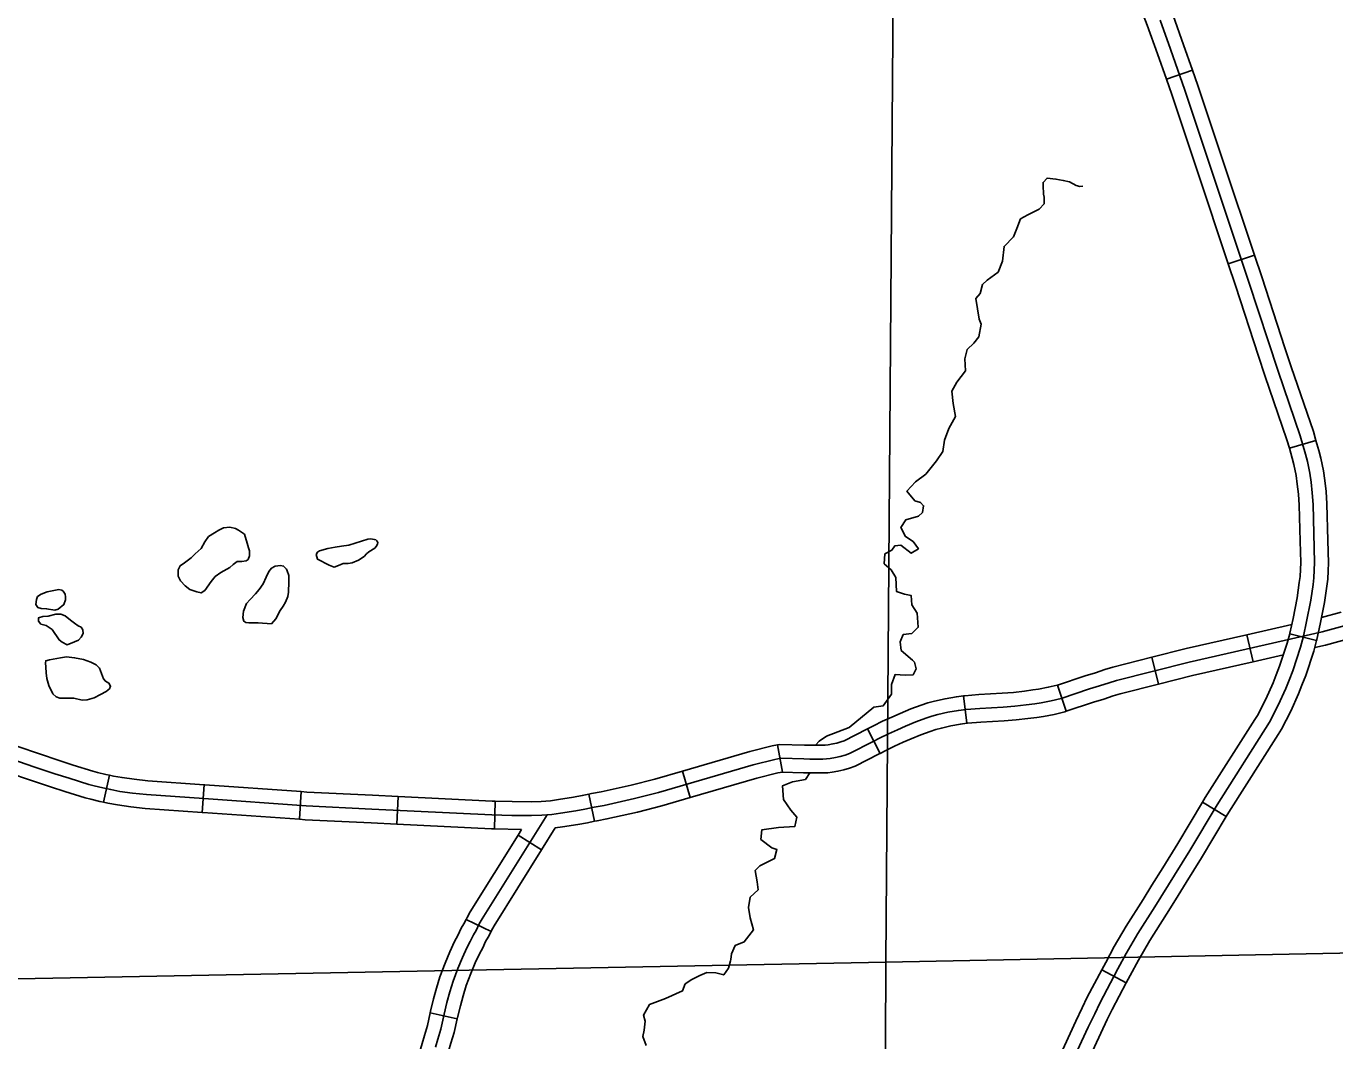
# Model space of a CAD drawing. Extents: x -492261 to -432772, y 1441225 to 1452922.
# Drawn here: x -458231 to -458028.3, y 1451389.7 to 1451546.8 of the extents above; entities that cross this region are included whole.
import ezdxf

# ---------------------------------------------------------------- set-up
doc = ezdxf.new("R2010")
doc.units = 0
doc.layers.add('Default', color=7, linetype='Continuous')

msp = doc.modelspace()

# ---------------------------------------------------------------- linework, layer by layer
at = {"layer": 'Default'}
for p, q in [((-458050.36, 1451540), (-458054.4, 1451538.58)), ((-458044.83, 1451510), (-458040.76, 1451511.36)), ((-458040.76, 1451511.36), (-458040.76, 1451511.36)), ((-458031.24, 1451482.63), (-458035.36, 1451481.46)), ((-458040.97, 1451448.4), (-458041.92, 1451452.58)), ((-458035.28, 1451452.74), (-458031.14, 1451451.66)), ((-458031.14, 1451451.66), (-458031.14, 1451451.66)), ((-458055.6, 1451444.93), (-458056.65, 1451449.08)), ((-458069.92, 1451440.72), (-458071.26, 1451444.79)), ((-458085.29, 1451438.86), (-458085.8, 1451443.12)), ((-458098.75, 1451434.17), (-458100.68, 1451438)), ((-458113.84, 1451431.32), (-458114.63, 1451435.53)), ((-458128.16, 1451427.35), (-458129.37, 1451431.46)), ((-458219.03, 1451426.65), (-458218.11, 1451430.84)), ((-458203.73, 1451425.07), (-458203.43, 1451429.35)), ((-458188.68, 1451424), (-458188.38, 1451428.28)), ((-458173.57, 1451423.25), (-458173.36, 1451427.53)), ((-458142.98, 1451423.69), (-458143.83, 1451427.89)), ((-458158.44, 1451422.52), (-458158.35, 1451426.8)), ((-458045.14, 1451424.45), (-458048.82, 1451426.64)), ((-458151.18, 1451419.28), (-458154.81, 1451421.55)), ((-458158.99, 1451406.65), (-458162.85, 1451408.51)), ((-458064.41, 1451400.69), (-458060.63, 1451398.68)), ((-458060.63, 1451398.68), (-458060.63, 1451398.68)), ((-458164.23, 1451393.09), (-458168.41, 1451394.04))]:
    msp.add_line(p, q, dxfattribs=at)
for points in [[(-458050.36, 1451540), (-458051.74, 1451543.93), (-458053.36, 1451548.46), (-458054.48, 1451551.27), (-458055.6, 1451553.43), (-458056.1, 1451554.32)], [(-458096.72, 1451552.17), (-458097.87, 1451401.88), (-458098.46, 1451251.61), (-458095.56, 1451103.86)], [(-458054.4, 1451538.58), (-458055.78, 1451542.5), (-458057.37, 1451546.95), (-458058.38, 1451549.48), (-458059.37, 1451551.4), (-458059.84, 1451552.23)], [(-458070.59, 1451383.02), (-458066.5, 1451391.81), (-458065.49, 1451393.9), (-458064.73, 1451395.53), (-458061.91, 1451400.84), (-458060.61, 1451403.23), (-458058.8, 1451406.34), (-458056.19, 1451410.45), (-458053.14, 1451415.34), (-458050.78, 1451419.16), (-458046.55, 1451426.26), (-458038.44, 1451439.02), (-458037.09, 1451441.68), (-458035.92, 1451444.27), (-458035.39, 1451445.56), (-458034.84, 1451446.99), (-458033.62, 1451450.64), (-458033.17, 1451452.34), (-458032.69, 1451454.64), (-458032.03, 1451457.93), (-458031.69, 1451460.38), (-458031.56, 1451461.38), (-458031.49, 1451462.59), (-458031.44, 1451463.74), (-458031.69, 1451472.74), (-458031.8, 1451474.54), (-458032, 1451476.19), (-458032.2, 1451477.6), (-458032.55, 1451479.42), (-458032.86, 1451480.51), (-458033.68, 1451483.38), (-458037.11, 1451493.39), (-458041.67, 1451507.3), (-458051.54, 1451536.9), (-458053.76, 1451543.22), (-458055.36, 1451547.71)], [(-458045.54, 1451525.67), (-458049.52, 1451537.6), (-458050.36, 1451540)], [(-458054.4, 1451538.58), (-458053.57, 1451536.21), (-458049.6, 1451524.31)], [(-458040.76, 1451511.36), (-458045.54, 1451525.67)], [(-458067.32, 1451522.03), (-458067.81, 1451521.99), (-458068.36, 1451522.15), (-458069.43, 1451522.7), (-458070.38, 1451522.93), (-458071.5, 1451523.13), (-458072.87, 1451523.27), (-458073.51, 1451522.62), (-458073.5, 1451522.11), (-458073.44, 1451520.79), (-458073.31, 1451520.31), (-458073.34, 1451519.27), (-458074.1, 1451518.48), (-458075.85, 1451517.61), (-458077, 1451516.95), (-458077.57, 1451515.47), (-458078.1, 1451514.17), (-458079.53, 1451512.7), (-458079.78, 1451510.4), (-458080.48, 1451508.69), (-458082.14, 1451507.5), (-458082.86, 1451506.82), (-458083.23, 1451505.41), (-458083.92, 1451504.62), (-458083.41, 1451501.42), (-458083.08, 1451500.65), (-458083.43, 1451498.72), (-458084.21, 1451497.7), (-458085.24, 1451496.73), (-458085.63, 1451495.28), (-458085.5, 1451493.45), (-458086.88, 1451491.67), (-458087.65, 1451490.27), (-458087.4, 1451488.36), (-458087.06, 1451486.39), (-458088.1, 1451484.53), (-458088.77, 1451482.7), (-458089.01, 1451480.95), (-458090.03, 1451479.49), (-458091.64, 1451477.44), (-458093.24, 1451476.25), (-458094.6, 1451474.82), (-458093.34, 1451473.33), (-458092.47, 1451473.06), (-458092, 1451472.56), (-458092.15, 1451471.52), (-458092.79, 1451470.96), (-458094.78, 1451470.39), (-458095.52, 1451469.17), (-458094.83, 1451467.78), (-458093.6, 1451467.01), (-458092.8, 1451465.88), (-458093.93, 1451465.2), (-458095.53, 1451466.45), (-458096.48, 1451466.34), (-458096.94, 1451465.67), (-458098.02, 1451465.1), (-458098.12, 1451463.57), (-458097.04, 1451462.63), (-458096.29, 1451461.44), (-458096.21, 1451459.29), (-458094.97, 1451458.86), (-458093.94, 1451458.66), (-458093.81, 1451457.2), (-458092.98, 1451455.9), (-458092.84, 1451453.73), (-458093.84, 1451452.75), (-458095.15, 1451452.61), (-458095.64, 1451451.48), (-458095.46, 1451450.16), (-458093.71, 1451448.66), (-458093.41, 1451448.32), (-458093.16, 1451447.32), (-458093.62, 1451446.37), (-458094.85, 1451446.33), (-458096.43, 1451446.41), (-458096.99, 1451444.85), (-458096.98, 1451443.36), (-458098.25, 1451441.58), (-458099.7, 1451441.37), (-458103.53, 1451438.23), (-458107.05, 1451436.88), (-458108.2, 1451436.11), (-458108.72, 1451435.46)], [(-458049.6, 1451524.31), (-458044.83, 1451510)], [(-458036.04, 1451497.02), (-458039.63, 1451507.97), (-458040.76, 1451511.36)], [(-458040.12, 1451495.69), (-458043.7, 1451506.63), (-458044.83, 1451510)], [(-458031.24, 1451482.63), (-458031.63, 1451484.02), (-458035.08, 1451494.07), (-458036.04, 1451497.02)], [(-458035.36, 1451481.46), (-458035.73, 1451482.74), (-458039.14, 1451492.71), (-458040.12, 1451495.69)], [(-458029.39, 1451467.19), (-458029.55, 1451472.83), (-458029.66, 1451474.73), (-458029.88, 1451476.47), (-458030.09, 1451477.95), (-458030.46, 1451479.92), (-458030.8, 1451481.1), (-458031.24, 1451482.63)], [(-458035.36, 1451481.46), (-458034.92, 1451479.92), (-458034.64, 1451478.93), (-458034.32, 1451477.25), (-458034.13, 1451475.91), (-458033.94, 1451474.34), (-458033.83, 1451472.64), (-458033.67, 1451467.07)], [(-458200.41, 1451469.13), (-458201.15, 1451468.76), (-458201.82, 1451468.34), (-458202.75, 1451467.77), (-458203.31, 1451466.98), (-458203.88, 1451465.94), (-458204.83, 1451465.11), (-458205.44, 1451464.49), (-458206.48, 1451463.72), (-458207.16, 1451463.25), (-458207.43, 1451462.64), (-458207.43, 1451461.66), (-458207.07, 1451460.9), (-458206.39, 1451460.17), (-458205.63, 1451459.58), (-458204.57, 1451459.24), (-458203.9, 1451459.05), (-458203.31, 1451459.44), (-458202.35, 1451460.81), (-458201.74, 1451461.57), (-458200.84, 1451462.23), (-458199.43, 1451463.01), (-458198.93, 1451463.45), (-458198.31, 1451463.9), (-458197.59, 1451463.94), (-458196.94, 1451464.02), (-458196.6, 1451464.25), (-458196.41, 1451464.8), (-458196.43, 1451465.55), (-458196.56, 1451466.03), (-458196.75, 1451466.77), (-458197.19, 1451468.14), (-458198.09, 1451468.78), (-458198.58, 1451469.05), (-458199.44, 1451469.23), (-458200.41, 1451469.13)], [(-458176.78, 1451466.23), (-458176.6, 1451466.59), (-458176.53, 1451466.87), (-458176.68, 1451467.1), (-458176.86, 1451467.27), (-458177.09, 1451467.34), (-458177.38, 1451467.38), (-458177.7, 1451467.41), (-458178.06, 1451467.38), (-458181.04, 1451466.42), (-458182.15, 1451466.3), (-458183.12, 1451466.14), (-458184.26, 1451465.91), (-458185.57, 1451465.59), (-458185.85, 1451465.38), (-458186.07, 1451465), (-458185.88, 1451464.26), (-458184.05, 1451463.36), (-458183.3, 1451463.06), (-458182.62, 1451463.31), (-458181.88, 1451463.59), (-458181.14, 1451463.63), (-458180.52, 1451463.71), (-458179.55, 1451464.1), (-458178.65, 1451464.7), (-458178.29, 1451465.08), (-458177.93, 1451465.43), (-458176.97, 1451466), (-458176.78, 1451466.23)], [(-458033.67, 1451467.07), (-458033.58, 1451463.76), (-458033.63, 1451462.7), (-458033.69, 1451461.58), (-458033.82, 1451460.67), (-458034.14, 1451458.29), (-458034.79, 1451455.07), (-458035.26, 1451452.83), (-458035.28, 1451452.75)], [(-458031.14, 1451451.66), (-458031.09, 1451451.84), (-458030.59, 1451454.21), (-458029.92, 1451457.57), (-458029.57, 1451460.09), (-458029.42, 1451461.18), (-458029.35, 1451462.48), (-458029.29, 1451463.72), (-458029.39, 1451467.19)], [(-458190.65, 1451462.71), (-458191.14, 1451463.21), (-458191.63, 1451463.29), (-458192.43, 1451463.21), (-458193.02, 1451462.88), (-458193.41, 1451462.35), (-458193.84, 1451461.51), (-458194.3, 1451460.47), (-458194.91, 1451459.56), (-458195.49, 1451458.92), (-458196.3, 1451458.04), (-458196.86, 1451457.39), (-458197.31, 1451456.24), (-458197.46, 1451455.23), (-458197.27, 1451454.66), (-458196.98, 1451454.47), (-458196.52, 1451454.42), (-458195.89, 1451454.41), (-458195.06, 1451454.43), (-458193, 1451454.28), (-458192.31, 1451455.04), (-458191.68, 1451456.32), (-458191.18, 1451456.99), (-458190.83, 1451457.6), (-458190.48, 1451458.5), (-458190.35, 1451459.19), (-458190.31, 1451460.77), (-458190.33, 1451461.77), (-458190.55, 1451462.48), (-458190.65, 1451462.71)], [(-458224.88, 1451458.46), (-458224.98, 1451458.85), (-458225.24, 1451459.3), (-458225.45, 1451459.49), (-458225.94, 1451459.57), (-458227.73, 1451459.24), (-458228.67, 1451458.87), (-458229.23, 1451458.48), (-458229.39, 1451458.05), (-458229.51, 1451457.24), (-458229.21, 1451456.79), (-458228.67, 1451456.63), (-458227.84, 1451456.6), (-458226.54, 1451456.37), (-458226.03, 1451456.53), (-458225.16, 1451457.24), (-458224.9, 1451457.96), (-458224.88, 1451458.46)], [(-458141.5, 1451426.16), (-458136.8, 1451427.2), (-458133.08, 1451428.14), (-458118.38, 1451432.45), (-458115.02, 1451433.27), (-458114.14, 1451433.44), (-458110.54, 1451433.36), (-458109.62, 1451433.32), (-458107.62, 1451433.31), (-458107.04, 1451433.36), (-458106.48, 1451433.43), (-458105.67, 1451433.55), (-458104.9, 1451433.72), (-458104.14, 1451433.93), (-458103.46, 1451434.19), (-458099.82, 1451436.03), (-458098.81, 1451436.54), (-458097.45, 1451437.24), (-458096.04, 1451437.87), (-458094.79, 1451438.42), (-458093.21, 1451439.09), (-458091.68, 1451439.65), (-458090.72, 1451439.95), (-458089.78, 1451440.21), (-458088.23, 1451440.57), (-458086.62, 1451440.86), (-458085.39, 1451441.01), (-458083.31, 1451441.17), (-458079.68, 1451441.38), (-458077.87, 1451441.52), (-458076.13, 1451441.73), (-458074.78, 1451441.9), (-458073.82, 1451442.05), (-458072.25, 1451442.35), (-458070.71, 1451442.72), (-458066.31, 1451444.18), (-458064.75, 1451444.64), (-458063.28, 1451445.14), (-458062.11, 1451445.48), (-458050.86, 1451448.34), (-458030.28, 1451453.04), (-457999.75, 1451461.34)], [(-458224.13, 1451454.85), (-458224.98, 1451455.52), (-458225.64, 1451455.76), (-458226.38, 1451455.74), (-458227.61, 1451455.43), (-458228.43, 1451455.4), (-458229.09, 1451455.19), (-458229.07, 1451454.67), (-458228.72, 1451454.22), (-458227.88, 1451454.01), (-458226.95, 1451453.38), (-458225.88, 1451451.77), (-458225.44, 1451451.44), (-458224.63, 1451451.03), (-458223.5, 1451451.48), (-458222.91, 1451451.73), (-458222.46, 1451452.2), (-458222.16, 1451452.75), (-458222.23, 1451453.32), (-458222.5, 1451453.75), (-458222.96, 1451453.96), (-458223.49, 1451454.38), (-458224.13, 1451454.85)], [(-458030.38, 1451455.23), (-458027.34, 1451456.06)], [(-458041.92, 1451452.58), (-458034.98, 1451454.17)], [(-458056.65, 1451449.08), (-458051.36, 1451450.43), (-458041.92, 1451452.58)], [(-458040.72, 1451439.44), (-458040.31, 1451440.08), (-458039.02, 1451442.61), (-458037.88, 1451445.12), (-458037.38, 1451446.35), (-458036.86, 1451447.72), (-458035.67, 1451451.25), (-458035.28, 1451452.74)], [(-458037.1, 1451437.14), (-458036.58, 1451437.96), (-458035.15, 1451440.75), (-458033.95, 1451443.43), (-458033.4, 1451444.77), (-458032.82, 1451446.27), (-458031.56, 1451450.02), (-458031.14, 1451451.66)], [(-458031.42, 1451450.58), (-458029.76, 1451450.96), (-458026.21, 1451451.93)], [(-458040.97, 1451448.4), (-458036.27, 1451449.48)], [(-458225.7, 1451448.98), (-458227.38, 1451448.69), (-458227.95, 1451448.56), (-458227.99, 1451448.22), (-458227.95, 1451447.53), (-458227.9, 1451446.67), (-458227.82, 1451445.81), (-458227.5, 1451444.73), (-458226.84, 1451443.43), (-458226.37, 1451442.98), (-458225.77, 1451442.74), (-458224.45, 1451442.74), (-458223.62, 1451442.76), (-458222.3, 1451442.45), (-458221.53, 1451442.5), (-458220.48, 1451442.81), (-458219.49, 1451443.3), (-458218.62, 1451443.81), (-458218.11, 1451444.22), (-458217.92, 1451444.6), (-458218.19, 1451445.08), (-458218.71, 1451445.38), (-458219.04, 1451445.75), (-458219.62, 1451447.39), (-458220.15, 1451447.93), (-458220.96, 1451448.31), (-458222.12, 1451448.74), (-458223.5, 1451449.02), (-458224.76, 1451449.13), (-458225.7, 1451448.98)], [(-458071.26, 1451444.79), (-458066.96, 1451446.22), (-458065.4, 1451446.69), (-458063.92, 1451447.18), (-458062.68, 1451447.55), (-458056.65, 1451449.08)], [(-458055.6, 1451444.93), (-458050.36, 1451446.26), (-458040.97, 1451448.4)], [(-458085.79, 1451443.12), (-458085.6, 1451443.14), (-458083.45, 1451443.31), (-458079.83, 1451443.52), (-458078.08, 1451443.65), (-458076.39, 1451443.85), (-458075.08, 1451444.02), (-458074.19, 1451444.16), (-458072.7, 1451444.44), (-458071.3, 1451444.78), (-458071.26, 1451444.79)], [(-458069.92, 1451440.72), (-458065.67, 1451442.13), (-458064.1, 1451442.6), (-458062.63, 1451443.1), (-458061.55, 1451443.42), (-458055.6, 1451444.93)], [(-458100.68, 1451438), (-458099.78, 1451438.45), (-458098.38, 1451439.17), (-458096.91, 1451439.83), (-458095.64, 1451440.39), (-458093.99, 1451441.09), (-458092.37, 1451441.68), (-458091.33, 1451442.01), (-458090.31, 1451442.29), (-458088.67, 1451442.67), (-458086.93, 1451442.98), (-458085.8, 1451443.12)], [(-458085.29, 1451438.86), (-458085.18, 1451438.87), (-458083.16, 1451439.04), (-458079.54, 1451439.24), (-458077.66, 1451439.39), (-458075.86, 1451439.6), (-458074.47, 1451439.78), (-458073.45, 1451439.94), (-458071.8, 1451440.25), (-458070.12, 1451440.66), (-458069.92, 1451440.72)], [(-458048.82, 1451426.64), (-458048.38, 1451427.38), (-458040.72, 1451439.44)], [(-458114.63, 1451435.53), (-458114.32, 1451435.59), (-458110.47, 1451435.5), (-458109.57, 1451435.47), (-458107.69, 1451435.46), (-458107.26, 1451435.49), (-458106.77, 1451435.55), (-458106.06, 1451435.66), (-458105.42, 1451435.8), (-458104.82, 1451435.97), (-458104.33, 1451436.16), (-458100.79, 1451437.94), (-458100.68, 1451438)], [(-458098.75, 1451434.17), (-458097.84, 1451434.63), (-458096.52, 1451435.31), (-458095.17, 1451435.92), (-458093.94, 1451436.45), (-458092.42, 1451437.1), (-458090.99, 1451437.62), (-458090.11, 1451437.9), (-458089.25, 1451438.13), (-458087.8, 1451438.47), (-458086.3, 1451438.74), (-458085.29, 1451438.86)], [(-458232.27, 1451435.26), (-458228.95, 1451434.12), (-458225.89, 1451433.09), (-458223.72, 1451432.4), (-458220.69, 1451431.46), (-458219.96, 1451431.27), (-458218.64, 1451430.95), (-458218.11, 1451430.84)], [(-458129.37, 1451431.46), (-458118.94, 1451434.51), (-458115.48, 1451435.37), (-458114.63, 1451435.53)], [(-458045.14, 1451424.45), (-458044.73, 1451425.13), (-458037.1, 1451437.14)], [(-458235.96, 1451434.26), (-458229.64, 1451432.09), (-458226.56, 1451431.05), (-458224.36, 1451430.36), (-458221.28, 1451429.4), (-458220.48, 1451429.19), (-458219.12, 1451428.87), (-458217.9, 1451428.6), (-458216.48, 1451428.33), (-458214.53, 1451428.07), (-458212.35, 1451427.82), (-458203.49, 1451427.21), (-458187.65, 1451426.08), (-458177.46, 1451425.59), (-458158.87, 1451424.67), (-458155.78, 1451424.61), (-458152.75, 1451424.57), (-458151.12, 1451424.64), (-458149.59, 1451424.75), (-458148.26, 1451424.93), (-458145.89, 1451425.31), (-458144.45, 1451425.58), (-458143, 1451425.87), (-458141.5, 1451426.16)], [(-458113.97, 1451431.29), (-458110.6, 1451431.22), (-458109.66, 1451431.18), (-458107.54, 1451431.17), (-458106.83, 1451431.22), (-458106.18, 1451431.31), (-458105.28, 1451431.44), (-458104.37, 1451431.64), (-458103.47, 1451431.9), (-458102.6, 1451432.23), (-458098.86, 1451434.12), (-458098.75, 1451434.17)], [(-458233.66, 1451431.2), (-458230.33, 1451430.06), (-458227.22, 1451429.01), (-458225, 1451428.31), (-458221.87, 1451427.34), (-458221, 1451427.11), (-458219.6, 1451426.78), (-458219.03, 1451426.65)], [(-458143.83, 1451427.89), (-458143.42, 1451427.97), (-458141.93, 1451428.26), (-458137.29, 1451429.29), (-458133.65, 1451430.21), (-458129.37, 1451431.46)], [(-458128.16, 1451427.35), (-458117.82, 1451430.38), (-458114.57, 1451431.18), (-458113.84, 1451431.32)], [(-458109.63, 1451431.18), (-458110.31, 1451430.18), (-458112.33, 1451429.81), (-458113.86, 1451429.17), (-458113.72, 1451427.06), (-458112.56, 1451425.42), (-458111.62, 1451424.35), (-458111.96, 1451422.88), (-458114.5, 1451422.71), (-458117.06, 1451422.36), (-458117.2, 1451420.89), (-458115.53, 1451419.58)], [(-458218.11, 1451430.84), (-458217.48, 1451430.7), (-458216.14, 1451430.45), (-458214.26, 1451430.19), (-458212.15, 1451429.95), (-458203.43, 1451429.35)], [(-458203.43, 1451429.35), (-458203.34, 1451429.34), (-458188.38, 1451428.28)], [(-458188.38, 1451428.28), (-458187.52, 1451428.22), (-458177.35, 1451427.73), (-458173.36, 1451427.53)], [(-458173.36, 1451427.53), (-458158.8, 1451426.81), (-458158.35, 1451426.8)], [(-458158.35, 1451426.8), (-458155.75, 1451426.75), (-458152.78, 1451426.71), (-458151.25, 1451426.77), (-458149.81, 1451426.88), (-458148.57, 1451427.05), (-458146.25, 1451427.43), (-458144.86, 1451427.68), (-458143.83, 1451427.89)], [(-458142.98, 1451423.69), (-458142.58, 1451423.77), (-458141.06, 1451424.07), (-458136.3, 1451425.12), (-458132.52, 1451426.07), (-458128.16, 1451427.35)], [(-458219.03, 1451426.65), (-458218.33, 1451426.5), (-458216.83, 1451426.22), (-458214.8, 1451425.94), (-458212.54, 1451425.68), (-458203.73, 1451425.07)], [(-458048.82, 1451426.64), (-458052.61, 1451420.27), (-458054.96, 1451416.47), (-458056.63, 1451413.78)], [(-458203.73, 1451425.07), (-458203.64, 1451425.07), (-458188.68, 1451424)], [(-458188.68, 1451424), (-458187.78, 1451423.94), (-458177.56, 1451423.45), (-458173.57, 1451423.25)], [(-458173.57, 1451423.25), (-458158.95, 1451422.53), (-458158.44, 1451422.52)], [(-458167.62, 1451388.7), (-458167.25, 1451389.94), (-458166.78, 1451391.53), (-458166.27, 1451393.81), (-458165.83, 1451395.65), (-458165.38, 1451397.27), (-458164.88, 1451398.95), (-458164.13, 1451400.91), (-458163.4, 1451402.62), (-458162.73, 1451404.1), (-458162.21, 1451405.06), (-458161.72, 1451406.11), (-458161.31, 1451406.78), (-458160.82, 1451407.79), (-458160.38, 1451408.58), (-458150.33, 1451424.7)], [(-458149.07, 1451422.66), (-458147.95, 1451422.81), (-458145.53, 1451423.2), (-458144.05, 1451423.47), (-458142.98, 1451423.69)], [(-458053, 1451411.52), (-458051.32, 1451414.21), (-458048.94, 1451418.04), (-458045.14, 1451424.45)], [(-458162.85, 1451408.51), (-458162.72, 1451408.78), (-458162.23, 1451409.67), (-458154.81, 1451421.55)], [(-458158.44, 1451422.52), (-458154.27, 1451422.43)], [(-458154.81, 1451421.55), (-458154.27, 1451422.43)], [(-458151.18, 1451419.28), (-458149.07, 1451422.66)], [(-458158.99, 1451406.65), (-458158.91, 1451406.8), (-458158.53, 1451407.49), (-458151.18, 1451419.28)], [(-458115.53, 1451419.58), (-458114.73, 1451419.32), (-458115.09, 1451417.93), (-458117.35, 1451416.81), (-458118.1, 1451416.05), (-458117.77, 1451414.31), (-458117.63, 1451413.08), (-458118.86, 1451411.93), (-458119.13, 1451410.32), (-458118.86, 1451408.72), (-458118.36, 1451406.9), (-458119.79, 1451405.03), (-458121.21, 1451404.45), (-458121.78, 1451403.17), (-458121.84, 1451402.28), (-458121.89, 1451402.08), (-458122.21, 1451400.95), (-458122.95, 1451399.9), (-458124.16, 1451400.21), (-458125.59, 1451400.29), (-458126.67, 1451399.81), (-458127.88, 1451399.2), (-458128.92, 1451398.52), (-458129.35, 1451397.42), (-458131.98, 1451396.24), (-458134.48, 1451395.34), (-458135.38, 1451393.66), (-458135.15, 1451392.74), (-458135.29, 1451391.36), (-458135.49, 1451390.38), (-458134.97, 1451388.96)], [(-458056.63, 1451413.78), (-458058, 1451411.59), (-458060.63, 1451407.45), (-458062.48, 1451404.28), (-458063.8, 1451401.85), (-458064.41, 1451400.69)], [(-458060.63, 1451398.68), (-458060.02, 1451399.82), (-458058.74, 1451402.18), (-458056.97, 1451405.23), (-458054.37, 1451409.31), (-458053, 1451411.52)], [(-458168.41, 1451394.04), (-458168.35, 1451394.29), (-458167.9, 1451396.19), (-458167.44, 1451397.86), (-458166.91, 1451399.63), (-458166.12, 1451401.72), (-458165.36, 1451403.49), (-458164.64, 1451405.06), (-458164.12, 1451406.03), (-458163.61, 1451407.12), (-458163.19, 1451407.8), (-458162.85, 1451408.51)], [(-457946.87, 1451404.85), (-458097.87, 1451401.88), (-458245.74, 1451399.02), (-458396.75, 1451396.11), (-458546.87, 1451398.2), (-458686.56, 1451400.4)], [(-458164.23, 1451393.09), (-458164.18, 1451393.32), (-458163.75, 1451395.12), (-458163.32, 1451396.68), (-458162.85, 1451398.26), (-458162.14, 1451400.11), (-458161.44, 1451401.76), (-458160.81, 1451403.15), (-458160.29, 1451404.1), (-458159.83, 1451405.09), (-458159.42, 1451405.75), (-458158.99, 1451406.65)], [(-458071.08, 1451387.04), (-458068.43, 1451392.73), (-458067.43, 1451394.82), (-458066.65, 1451396.48), (-458064.41, 1451400.69)], [(-458067.2, 1451385.23), (-458064.56, 1451390.89), (-458063.55, 1451392.98), (-458062.81, 1451394.57), (-458060.63, 1451398.68)], [(-458173.3, 1451380.08), (-458172.97, 1451381.01), (-458172.5, 1451382.05), (-458171.89, 1451383.42), (-458171.13, 1451384.95), (-458170.48, 1451386.44), (-458170.16, 1451387.49), (-458170.07, 1451387.9), (-458169.68, 1451389.29), (-458169.31, 1451390.55), (-458168.85, 1451392.07), (-458168.41, 1451394.04)], [(-458169.25, 1451378.67), (-458168.99, 1451379.42), (-458168.59, 1451380.29), (-458168.01, 1451381.59), (-458167.25, 1451383.13), (-458166.45, 1451384.95), (-458166.02, 1451386.38), (-458165.91, 1451386.84), (-458165.56, 1451388.11), (-458165.2, 1451389.33), (-458164.71, 1451390.99), (-458164.23, 1451393.09)]]:
    msp.add_lwpolyline(points, dxfattribs=at)

doc.saveas('drawing.dxf')
